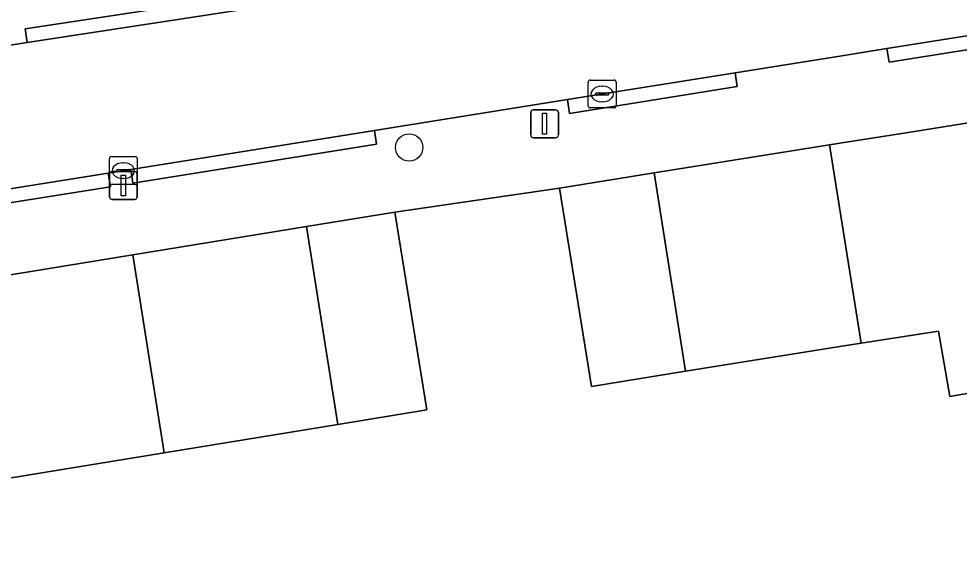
# Model space of a CAD drawing. Extents: x 160077 to 160948, y 386481 to 387498.
# Drawn here: x 160470.64 to 160504.27, y 387057.44 to 387076.91 of the extents above; entities that cross this region are included whole.
import ezdxf

# ---------------------------------------------------------------- set-up
doc = ezdxf.new("R2010")
doc.units = 0
for name, color, linetype in [('IMGEO_Boom', 7, 'Continuous'), ('IMGEO_Erf', 7, 'Continuous'), ('IMGEO_Kolk', 7, 'Continuous'), ('IMGEO_Lichtmast', 7, 'Continuous'), ('IMGEO_Muur', 7, 'Continuous'), ('IMGEO_Pand', 7, 'Continuous'), ('IMGEO_Rijbaan_lokaal_open', 7, 'Continuous'), ('IMGEO_Voetpad_open', 7, 'Continuous')]:
    doc.layers.add(name, color=color, linetype=linetype)

msp = doc.modelspace()

# ---------------------------------------------------------------- linework, layer by layer
at = {"layer": 'IMGEO_Boom'}
msp.add_circle((160484.597, 387072.308), 0.489, dxfattribs=at)
at = {"layer": 'IMGEO_Erf'}
for points in [[(160489.98, 387070.853), (160484.081, 387069.996), (160484.885, 387065.062), (160485.233, 387062.924), (160482.048, 387062.405), (160475.835, 387061.392), (160469.624, 387060.38), (160466.286, 387059.836), (160465.937, 387061.974), (160465.133, 387066.908), (160459.292, 387066.042), (160460.404, 387059.017), (160457.178, 387058.506), (160450.446, 387057.44), (160449.334, 387064.465), (160445.945, 387063.944), (160438.046, 387062.731)], [(160507.483, 387064.019), (160503.937, 387063.399), (160503.529, 387065.735), (160500.772, 387065.316), (160500, 387065.192), (160494.489, 387064.305), (160491.121, 387063.763), (160489.98, 387070.853)]]:
    msp.add_lwpolyline(points, dxfattribs=at)
at = {"layer": 'IMGEO_Kolk'}
for p, q in [((160491.002, 387073.798), (160491.002, 387074.65)), ((160491.077, 387074.724), (160491.929, 387074.724)), ((160492.003, 387074.65), (160492.003, 387073.798)), ((160491.304, 387074.267), (160491.702, 387074.267)), ((160491.49, 387074.504), (160491.515, 387074.504)), ((160491.261, 387074.218), (160491.261, 387074.23)), ((160491.699, 387074.181), (160491.301, 387074.181)), ((160491.513, 387073.944), (160491.488, 387073.944)), ((160491.745, 387074.23), (160491.745, 387074.218)), ((160491.929, 387073.724), (160491.077, 387073.724)), ((160473.875, 387071.056), (160473.875, 387071.908)), ((160473.95, 387071.982), (160474.802, 387071.982)), ((160474.876, 387071.908), (160474.876, 387071.056)), ((160474.363, 387071.762), (160474.388, 387071.762)), ((160474.134, 387071.476), (160474.134, 387071.488)), ((160474.572, 387071.439), (160474.174, 387071.439)), ((160474.177, 387071.525), (160474.575, 387071.525)), ((160474.618, 387071.488), (160474.618, 387071.476)), ((160474.802, 387070.982), (160473.95, 387070.982)), ((160474.386, 387071.202), (160474.361, 387071.202))]:
    msp.add_line(p, q, dxfattribs=at)
for points in [[(160491.002, 387073.798), (160491.002, 387074.65)], [(160491.077, 387074.724), (160491.929, 387074.724)], [(160492.003, 387074.65), (160492.003, 387073.798)], [(160491.929, 387073.724), (160491.077, 387073.724)], [(160473.875, 387071.056), (160473.875, 387071.908)], [(160473.95, 387071.982), (160474.802, 387071.982)], [(160474.876, 387071.908), (160474.876, 387071.056)], [(160474.802, 387070.982), (160473.95, 387070.982)]]:
    msp.add_lwpolyline(points, dxfattribs=at)
for centre, radius, start, end in [((160491.079, 387074.648), 0.0765, 91.552, 178.448), ((160491.079, 387074.648), 0.0765, 91.552, 178.448), ((160491.927, 387074.648), 0.0765, 1.552, 88.448), ((160491.927, 387074.648), 0.0765, 1.552, 88.448), ((160491.301, 387074.227), 0.0403, 85.8775, 175.7526), ((160491.706, 387074.229), 0.0386, 1.7309, 96.639), ((160491.298, 387074.217), 0.0366, 178.938, 274.7102), ((160491.702, 387074.224), 0.043, 264.8664, 352.4533), ((160491.079, 387073.8), 0.0765, 181.552, 268.448), ((160491.079, 387073.8), 0.0765, 181.552, 268.448), ((160491.927, 387073.8), 0.0765, 271.552, 358.448), ((160491.927, 387073.8), 0.0765, 271.552, 358.448), ((160473.952, 387071.906), 0.0765, 91.552, 178.448), ((160473.952, 387071.906), 0.0765, 91.552, 178.448), ((160474.8, 387071.906), 0.0765, 1.552, 88.448), ((160474.8, 387071.906), 0.0765, 1.552, 88.448), ((160474.174, 387071.485), 0.0403, 85.8775, 175.7526), ((160474.171, 387071.475), 0.0366, 178.938, 274.7102), ((160474.575, 387071.482), 0.043, 264.8664, 352.4533), ((160474.579, 387071.487), 0.0386, 1.7309, 96.639), ((160473.952, 387071.058), 0.0765, 181.552, 268.448), ((160473.952, 387071.058), 0.0765, 181.552, 268.448), ((160474.8, 387071.058), 0.0765, 271.552, 358.448), ((160474.8, 387071.058), 0.0765, 271.552, 358.448)]:
    msp.add_arc(centre, radius, start, end, dxfattribs=at)
for centre, major_axis, ratio, start_param, end_param in [((160491.489, 387074.224), (-0.387, 0.002), 0.722429, 4.712389, 7.853982), ((160491.514, 387074.224), (-0.39, 0.002), 0.717154, 1.570796, 4.712389), ((160474.362, 387071.482), (-0.387, 0.002), 0.722429, 4.712389, 7.853982), ((160474.387, 387071.482), (-0.39, 0.002), 0.717154, 1.570796, 4.712389)]:
    msp.add_ellipse(centre, major_axis=major_axis, ratio=ratio, start_param=start_param, end_param=end_param, dxfattribs=at)
at = {"layer": 'IMGEO_Lichtmast'}
for p, q in [((160489.046, 387073.658), (160489.836, 387073.658)), ((160489.836, 387073.658), (160489.046, 387073.658)), ((160488.946, 387072.758), (160488.946, 387073.558)), ((160488.946, 387073.558), (160488.946, 387072.758)), ((160489.936, 387073.558), (160489.936, 387072.758)), ((160489.936, 387072.758), (160489.936, 387073.558)), ((160489.836, 387072.658), (160489.046, 387072.658)), ((160489.046, 387072.658), (160489.836, 387072.658)), ((160473.88, 387070.551), (160473.88, 387071.351)), ((160473.88, 387071.351), (160473.88, 387070.551)), ((160473.98, 387071.451), (160474.77, 387071.451)), ((160474.77, 387071.451), (160473.98, 387071.451)), ((160474.87, 387071.351), (160474.87, 387070.551)), ((160474.87, 387070.551), (160474.87, 387071.351)), ((160474.77, 387070.451), (160473.98, 387070.451)), ((160473.98, 387070.451), (160474.77, 387070.451))]:
    msp.add_line(p, q, dxfattribs=at)
for points in [[(160489.366, 387073.533), (160489.516, 387073.533), (160489.516, 387072.783), (160489.366, 387072.783), (160489.366, 387073.533)], [(160474.3, 387071.326), (160474.45, 387071.326), (160474.45, 387070.576), (160474.3, 387070.576), (160474.3, 387071.326)]]:
    msp.add_lwpolyline(points, dxfattribs=at)
for centre, start, end in [((160489.046, 387073.558), 90, 180), ((160489.046, 387073.558), 90, 180), ((160489.836, 387073.558), 0, 90), ((160489.836, 387073.558), 360, 90), ((160489.046, 387072.758), 180, 270), ((160489.046, 387072.758), 180, 270), ((160489.836, 387072.758), 270, 0), ((160489.836, 387072.758), 270, 0), ((160473.98, 387071.351), 90, 180), ((160473.98, 387071.351), 90, 180), ((160474.77, 387071.351), 0, 90), ((160474.77, 387071.351), 360, 90), ((160473.98, 387070.551), 180, 270), ((160473.98, 387070.551), 180, 270), ((160474.77, 387070.551), 270, 0), ((160474.77, 387070.551), 270, 0)]:
    msp.add_arc(centre, 0.1, start, end, dxfattribs=at)
at = {"layer": 'IMGEO_Muur'}
msp.add_lwpolyline([(160484.081, 387069.996), (160489.98, 387070.853)], dxfattribs=at)
at = {"layer": 'IMGEO_Pand'}
for points in [[(160505.847, 387073.391), (160505.717, 387073.37), (160502.382, 387072.837), (160500, 387072.464), (160499.63, 387072.405), (160500.772, 387065.316), (160503.529, 387065.735), (160503.937, 387063.399), (160507.483, 387064.019), (160507.076, 387066.352)], [(160493.367, 387071.398), (160494.489, 387064.305), (160500, 387065.192), (160500.772, 387065.316), (160499.63, 387072.405)], [(160489.98, 387070.853), (160491.121, 387063.763), (160494.489, 387064.305), (160493.367, 387071.398)], [(160480.928, 387069.482), (160482.048, 387062.405), (160485.233, 387062.924), (160484.885, 387065.062), (160484.081, 387069.996)], [(160474.715, 387068.47), (160475.835, 387061.392), (160482.048, 387062.405), (160480.928, 387069.482)], [(160468.504, 387067.457), (160469.624, 387060.38), (160475.835, 387061.392), (160474.715, 387068.47)]]:
    msp.add_lwpolyline(points, close=True, dxfattribs=at)
at = {"layer": 'IMGEO_Rijbaan_lokaal_open'}
msp.add_lwpolyline([(160483.354, 387072.919), (160490.26, 387074.023), (160496.256, 387074.982), (160500, 387075.581), (160501.689, 387075.851), (160505.303, 387076.429), (160504.641, 387081.322), (160500, 387080.586), (160498.673, 387080.375), (160490.963, 387079.169), (160478.664, 387077.241), (160470.935, 387076.063), (160437.327, 387070.778), (160435.139, 387070.405), (160436.002, 387065.438), (160442.001, 387066.434), (160448.787, 387067.486), (160458.501, 387068.993), (160464.952, 387069.994), (160468.583, 387070.557), (160473.836, 387071.397), (160474.64, 387071.526)], close=True, dxfattribs=at)
at = {"layer": 'IMGEO_Voetpad_open'}
for points in [[(160437.327, 387070.778), (160470.935, 387076.063), (160470.86, 387076.557), (160478.589, 387077.735), (160478.664, 387077.241), (160490.963, 387079.169), (160490.891, 387079.625), (160498.595, 387080.868), (160498.21, 387083.295), (160490.489, 387082.152), (160484.515, 387081.199), (160478.544, 387080.247), (160470.613, 387079.072)], [(160505.37, 387075.934), (160501.767, 387075.359), (160501.689, 387075.851), (160500, 387075.581), (160496.256, 387074.982), (160496.333, 387074.49), (160490.337, 387073.531), (160490.26, 387074.023), (160483.354, 387072.919), (160483.431, 387072.427), (160474.717, 387071.033), (160474.64, 387071.526), (160473.836, 387071.397), (160473.912, 387070.903), (160465.028, 387069.5)], [(160499.63, 387072.405), (160500, 387072.464), (160502.382, 387072.837), (160505.717, 387073.37)], [(160438.046, 387062.731), (160445.945, 387063.944), (160449.334, 387064.465), (160456.066, 387065.531), (160459.292, 387066.042), (160465.133, 387066.908), (160468.504, 387067.457), (160474.715, 387068.47), (160480.928, 387069.482), (160484.081, 387069.996), (160489.98, 387070.853), (160493.367, 387071.398), (160499.63, 387072.405)]]:
    msp.add_lwpolyline(points, dxfattribs=at)
for points in [[(160478.664, 387077.241), (160478.589, 387077.735), (160470.86, 387076.557), (160470.935, 387076.063)], [(160505.37, 387075.934), (160505.303, 387076.429), (160501.689, 387075.851), (160501.767, 387075.359)], [(160496.256, 387074.982), (160490.26, 387074.023), (160490.337, 387073.531), (160496.333, 387074.49)], [(160483.354, 387072.919), (160474.64, 387071.526), (160474.717, 387071.033), (160483.431, 387072.427)], [(160464.952, 387069.994), (160465.028, 387069.5), (160473.912, 387070.903), (160473.836, 387071.397), (160468.583, 387070.557)]]:
    msp.add_lwpolyline(points, close=True, dxfattribs=at)

doc.saveas('drawing.dxf')
